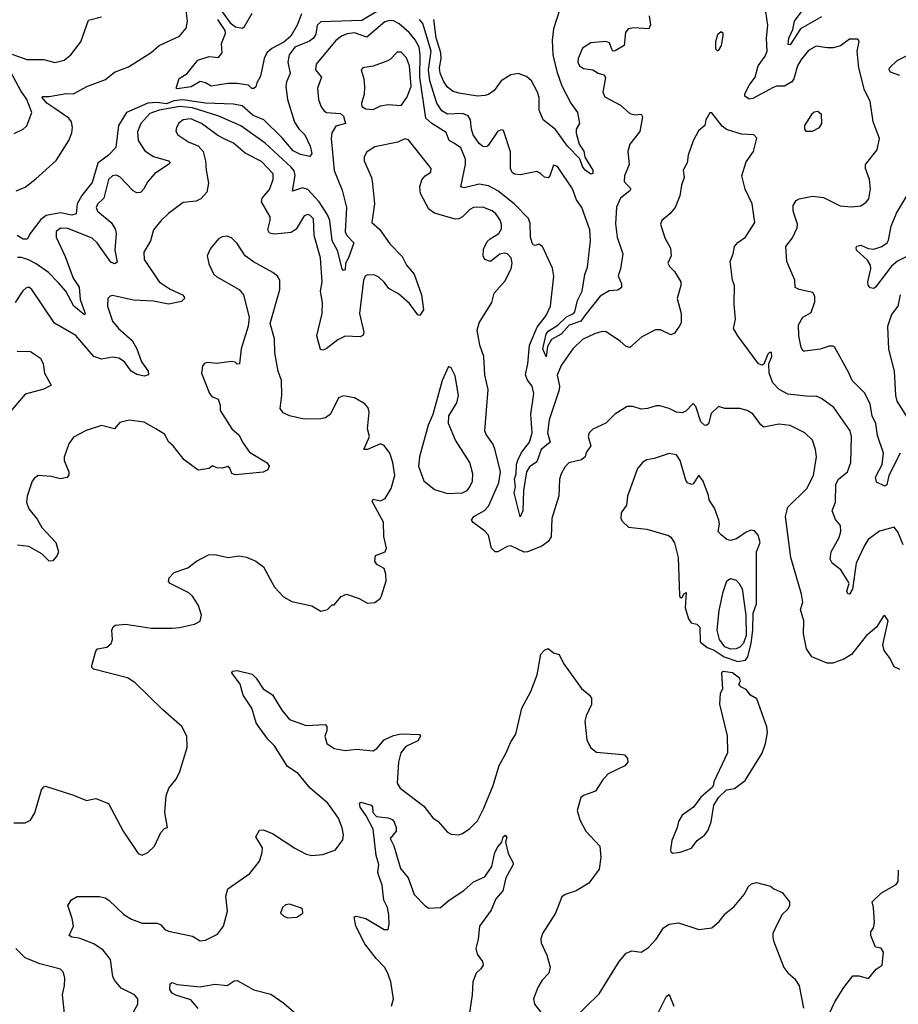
# Model space of a CAD drawing. Extents: x 2133461 to 2293071, y 753526 to 916327.
# Tile 420 of 459: x 2243176 to 2247897, y 903325 to 908613. Entities that reach past the tile are written whole.
import ezdxf

# ---------------------------------------------------------------- set-up
doc = ezdxf.new("R2010")
doc.units = 0

msp = doc.modelspace()

# ---------------------------------------------------------------- linework, layer by layer
at = {"layer": '0CON10XD'}
for points in [[(2243156.4, 907693.6), (2243205, 907714.4), (2243262, 907758), (2243372.2, 907857.8), (2243440.3, 907965), (2243456.3, 908005), (2243460.3, 908035), (2243455, 908064), (2243440.5, 908085), (2243359.9, 908139.9), (2243322.8, 908165), (2243296.9, 908195), (2243299.5, 908200.5), (2243335, 908200.7), (2243425, 908216.2), (2243465, 908215.6), (2243536, 908255), (2243637.7, 908292.3), (2243685, 908331.5), (2243760.5, 908359.5), (2243882.4, 908437.6), (2243925, 908474.4), (2244035, 908524.4), (2244071.2, 908568.8), (2244078.2, 908605), (2244064.7, 908705)], [(2245108, 908665), (2245015, 908608.8), (2244795, 908601.9), (2244775.3, 908584.7), (2244766.8, 908535), (2244755.2, 908514.8), (2244732.4, 908497.6), (2244655, 908465.7), (2244623.7, 908425), (2244616.7, 908385), (2244630, 908325), (2244610.5, 908279.5), (2244606.2, 908253.8), (2244614.7, 908185), (2244653.3, 908063.3), (2244676.6, 908026.6), (2244708.9, 907995), (2244737.4, 907935), (2244746.2, 907895), (2244735, 907878), (2244685, 907888.7), (2244645, 907908.6), (2244585, 907980.5), (2244488.6, 908075), (2244429.7, 908099.7), (2244370.7, 908150.7), (2244325, 908160.4), (2244175, 908165.6), (2244053.4, 908183.4), (2244005, 908177.8), (2243965, 908161.5), (2243915, 908168.3), (2243865, 908165.6), (2243749.5, 908115), (2243706.8, 908045), (2243692.9, 907927.1), (2243653.1, 907885), (2243596.5, 907843.5), (2243565, 907739.6), (2243510.1, 907669.9), (2243484.2, 907625), (2243479.7, 907570.3), (2243456, 907564), (2243395, 907575.2), (2243318.3, 907561.7), (2243290.5, 907539.5), (2243231.5, 907465), (2243216, 907434), (2243194.5, 907435), (2243163.4, 907453.4)], [(2244689.5, 908645), (2244666.5, 908583.5), (2244632.7, 908525), (2244595, 908493.3), (2244530.5, 908459.5), (2244503.5, 908435), (2244489.2, 908405), (2244470.5, 908309.5), (2244450, 908275), (2244445, 908252.5), (2244435, 908243.3), (2244424.2, 908244.2), (2244405, 908262.5), (2244345, 908270), (2244295, 908270), (2244205, 908256.2), (2244174, 908274), (2244145, 908281.2), (2244097.9, 908252.1), (2244022, 908242), (2244017.5, 908245), (2244033, 908297), (2244075.6, 908325), (2244133.9, 908396.1), (2244195, 908415.5), (2244245, 908410.8), (2244263.3, 908435), (2244260, 908485), (2244281.2, 908538.8), (2244280.8, 908555), (2244240.8, 908615)], [(2244264.2, 908655), (2244306.5, 908596.5), (2244335, 908575.3), (2244372.4, 908567.6), (2244383.6, 908576.4), (2244425, 908649.2)], [(2246558.1, 908635), (2246565.6, 908585), (2246556.4, 908563.6), (2246475, 908570.6), (2246445, 908564.5), (2246431.4, 908545), (2246424.5, 908475.5), (2246375, 908446.7), (2246365, 908444.4), (2246360.2, 908450.2), (2246345, 908488.9), (2246325, 908495.5), (2246245, 908488.5), (2246200.4, 908459.6), (2246176.4, 908405), (2246175.6, 908385), (2246184.4, 908365), (2246205, 908351.1), (2246255, 908343.5), (2246285, 908326.9), (2246315, 908317.5), (2246323.8, 908303.8), (2246309.1, 908225), (2246319.4, 908199.4), (2246405, 908154.5), (2246455, 908109.2), (2246482.6, 908102.6), (2246515.7, 908105.7), (2246522, 908092), (2246507.6, 908012.4), (2246454.7, 907945.3), (2246443.3, 907905), (2246450.6, 907835), (2246425.8, 907775), (2246423.1, 907745), (2246460, 907705), (2246455, 907693.6), (2246405, 907654.5), (2246382.8, 907607.2), (2246377.3, 907517.3), (2246386.9, 907445), (2246417.5, 907355), (2246404.2, 907275.8), (2246391.9, 907238.1), (2246408.9, 907195), (2246408.8, 907175), (2246389.5, 907160.5), (2246342.7, 907157.3), (2246295, 907128.2), (2246213.3, 907025), (2246191.2, 906995), (2246127.8, 906972.2), (2246085.3, 906924.7), (2246034.1, 906895.9), (2246011.7, 906858.2), (2246005, 906803.3), (2245986.1, 906845), (2246005.2, 906925), (2246015, 906940.5), (2246068.2, 906971.8), (2246113.4, 907016.6), (2246152.5, 907035), (2246159.5, 907045), (2246173.9, 907105), (2246197.7, 907155), (2246213.3, 907245), (2246226.2, 907285), (2246242.6, 907425), (2246239.8, 907485), (2246196.2, 907605), (2246167.1, 907645), (2246146.5, 907705), (2246065.5, 907825), (2246045, 907831.9), (2246025, 907775.6), (2246015, 907763.9), (2245995, 907768.4), (2245976.5, 907785), (2245955, 907798.1), (2245865, 907780), (2245835, 907783.1), (2245822.1, 907792.1), (2245813.5, 907815), (2245813, 907903), (2245775, 908018.8), (2245765, 908022), (2245745, 908014), (2245693.2, 907936.8), (2245685, 907930.8), (2245665, 907931.9), (2245645, 907948.5), (2245612.9, 907995), (2245602.8, 908025), (2245597.8, 908075), (2245585, 908097.9), (2245555, 908109.5), (2245475, 908106.4), (2245445, 908123.8), (2245417.8, 908165), (2245380.4, 908285), (2245373.1, 908345), (2245386.8, 908445), (2245342.2, 908592.2), (2245324.1, 908615)], [(2246076.9, 908665), (2246044.5, 908565), (2246037.4, 908502.6), (2246040, 908425), (2246061.6, 908335), (2246088.7, 908258.7), (2246136.7, 908165), (2246174, 908115), (2246183.3, 908055), (2246166.7, 908025), (2246166.7, 908003.3), (2246182.9, 907945), (2246207.7, 907907.7), (2246213.3, 907875), (2246256.1, 907805), (2246255, 907786.7), (2246245, 907783.1), (2246215, 907805.3), (2246199.2, 907825), (2246186.3, 907866.3), (2246119.4, 907935), (2246055, 908024.4), (2245989.4, 908075), (2245967.8, 908127.8), (2245966.4, 908196.4), (2245958.9, 908225), (2245925.8, 908285.8), (2245898.7, 908308.7), (2245855, 908324.2), (2245815, 908318.1), (2245762.7, 908285), (2245725, 908233.1), (2245695, 908212.5), (2245675, 908206.9), (2245635, 908202.5), (2245535, 908218), (2245505, 908228.2), (2245475, 908251.5), (2245453.4, 908283.4), (2245435.8, 908325.8), (2245431.8, 908355), (2245440.7, 908405), (2245439.3, 908435), (2245413.7, 908516.3), (2245401.7, 908615)], [(2247685.5, 908355), (2247676, 908445), (2247686.7, 908496.7), (2247678.8, 908508.8), (2247635, 908508.8), (2247586.2, 908473.8), (2247546.9, 908463.1), (2247515, 908462.1), (2247455, 908471.9), (2247415, 908447.8), (2247375, 908400), (2247354.7, 908365), (2247336.2, 908295), (2247325, 908280), (2247285, 908256.7), (2247245, 908256.1), (2247225, 908249.2), (2247115, 908190.9), (2247095, 908187.3), (2247072.1, 908202.1), (2247072.9, 908215), (2247096.9, 908263.1), (2247126.9, 908305), (2247143.3, 908365), (2247182.2, 908417.8), (2247191.5, 908445), (2247187.9, 908515), (2247196, 908584), (2247184.7, 908655.3)], [(2247485, 908628.5), (2247370.7, 908565), (2247315, 908479.2), (2247305, 908480), (2247309.4, 908515), (2247329.7, 908560.3), (2247338.8, 908605), (2247379.4, 908660.6)], [(2243115, 908435.5), (2243215, 908400.4), (2243305, 908399.4), (2243365, 908384.3), (2243415, 908395.6), (2243450, 908425), (2243504, 908495), (2243545, 908610), (2243615, 908628.1)], [(2247922.8, 905792.8), (2247895, 905862.9), (2247875, 905888.1), (2247795, 905865.6), (2247735, 905821.9), (2247712.9, 905785), (2247670.9, 905695), (2247650, 905555), (2247635, 905528), (2247625, 905528.8), (2247620.5, 905545), (2247632, 905585), (2247628, 905595), (2247588.1, 905658.1), (2247540.8, 905695), (2247530.6, 905715), (2247535.6, 905755), (2247578.7, 905831.3), (2247588.8, 905865), (2247587.1, 905897.1), (2247559.1, 905929.1), (2247541.4, 905975), (2247558.6, 906021.4), (2247561.7, 906118.3), (2247575.7, 906145), (2247624.3, 906185), (2247641.9, 906235), (2247645.5, 906375), (2247638.9, 906405), (2247550.2, 906530.2), (2247485, 906579.2), (2247455, 906592), (2247420.3, 906590.3), (2247302.9, 906602.9), (2247256.3, 906626.3), (2247222.7, 906662.7), (2247203.8, 906715), (2247201.2, 906765), (2247217.5, 906805), (2247216.1, 906826.1), (2247205, 906826.2), (2247195, 906816.2), (2247175, 906762.5), (2247165, 906758), (2247145, 906765.7), (2247035, 906916.2), (2247010.8, 906955), (2247021.4, 907005), (2247014.3, 907085), (2247017.5, 907185), (2247005.8, 907215), (2246993.8, 907315), (2247010, 907355), (2247016.7, 907395), (2247035, 907416.7), (2247075.5, 907444.5), (2247125.8, 907525), (2247111.9, 907625), (2247073.3, 907703.3), (2247055.8, 907775), (2247079.7, 907850.3), (2247118, 907905), (2247137, 907977), (2247120, 907995), (2247055, 907999.2), (2246973.2, 908023.2), (2246950.9, 908040.9), (2246895, 908112.5), (2246885, 908112.5), (2246863.3, 908075), (2246856.7, 908045), (2246822.7, 908017.3), (2246795, 907963.3), (2246768.1, 907885), (2246762.9, 907845), (2246741.2, 907805), (2246745.7, 907765), (2246731.4, 907725), (2246722.4, 907667.6), (2246697.5, 907605), (2246669.7, 907570.3), (2246626.2, 907535), (2246620, 907515), (2246642.3, 907442.3), (2246673, 907387), (2246676, 907345), (2246658.8, 907305), (2246667.7, 907287.7), (2246695, 907261.2), (2246728.6, 907205), (2246728.6, 907185), (2246709.4, 907115), (2246729.5, 907035), (2246730, 906985), (2246720, 906965), (2246695, 906930), (2246675, 906920), (2246618.3, 906948.3), (2246592.3, 906947.7), (2246519.3, 906910.7), (2246455, 906852.5), (2246435, 906857.5), (2246405, 906885.8), (2246326.9, 906936.9), (2246305, 906939.1), (2246265, 906925.9), (2246200, 906895), (2246147.9, 906845), (2246085, 906755.7), (2246063.4, 906703.4), (2246076, 906645), (2246074.5, 906625.5), (2246021.5, 906465), (2246011.4, 906395), (2246027.1, 906345), (2245977.8, 906305), (2245955, 906239.2), (2245915, 906211.1), (2245898.3, 906185), (2245882.7, 906085), (2245879.2, 905975), (2245865, 905942.7), (2245832.8, 906072.8), (2245840.3, 906105), (2245834.9, 906145), (2245844, 906175), (2245845.1, 906225), (2245852.1, 906247.9), (2245871.8, 906288.2), (2245915.2, 906345), (2245929.7, 906395), (2245922.9, 906495), (2245939, 906605), (2245929.1, 906645), (2245905, 906677.5), (2245893.6, 906705), (2245906.1, 906765), (2245915.4, 906865), (2245957.3, 906962.7), (2246005.5, 907025), (2246027.8, 907075), (2246045.7, 907235), (2246038.3, 907278.3), (2245985, 907396), (2245965, 907408.6), (2245945, 907401.4), (2245935, 907404.3), (2245929.1, 907415), (2245920.9, 907445), (2245918.3, 907518.3), (2245909.2, 907545), (2245832.3, 907625), (2245745, 907694.2), (2245695, 907721.9), (2245645, 907729.5), (2245565, 907710.8), (2245546, 907715), (2245570.7, 907835), (2245570.7, 907865), (2245546.9, 907925), (2245512.2, 907947.8), (2245484.2, 907964.2), (2245467.7, 908007.7), (2245390, 908055), (2245358.4, 908085), (2245326.9, 908305), (2245327.9, 908425), (2245321.9, 908465), (2245300.8, 908505), (2245269.3, 908545), (2245215, 908591.6), (2245185, 908607.6), (2245165, 908609.7), (2245138.5, 908601.5), (2245040.8, 908519.1), (2244975, 908542.4), (2244935, 908538.1), (2244905, 908525.4), (2244875, 908501.5), (2244768.9, 908375), (2244765.4, 908345), (2244796.9, 908305), (2244775.4, 908245), (2244781.8, 908185), (2244795.5, 908145), (2244809.4, 908125), (2244825.3, 908115.3), (2244900.3, 908110.3)], [(2246925, 908446.7), (2246935, 908453.3), (2246946.2, 908475), (2246956.4, 908526.4), (2246955, 908540), (2246945, 908547.5), (2246925, 908532.5), (2246914.5, 908494.5), (2246915, 908457.5), (2246925, 908446.7)], [(2245075, 908131.9), (2245115, 908150), (2245155, 908157.5), (2245225, 908153.3), (2245256.9, 908195), (2245279.2, 908255), (2245270.2, 908365), (2245255, 908408.9), (2245225, 908438.5), (2245205, 908439.4), (2245168.3, 908401.7), (2245148.7, 908391.3), (2245075, 908364.3), (2245020, 908355), (2245010, 908345), (2245025.8, 908295), (2245028, 908255), (2245027.7, 908212.3), (2245012.9, 908165), (2245015, 908147.5), (2245035, 908134.4), (2245075, 908131.9)], [(2247904.2, 908314.2), (2247855, 908331.5), (2247847.3, 908345), (2247849.1, 908355), (2247891.1, 908395), (2248013.1, 908455)], [(2243147, 908003), (2243194.4, 908025.6), (2243215, 908043.8), (2243241.4, 908115), (2243214.7, 908185), (2243180, 908235), (2243116.8, 908355)], [(2247907.3, 906285), (2247846.7, 906165), (2247834.3, 906115.7), (2247825, 906108), (2247780, 906130), (2247775, 906156.7), (2247809.6, 906225), (2247817.1, 906285), (2247785, 906380), (2247775.3, 906445), (2247756.5, 906486.5), (2247745, 906548), (2247716.6, 906606.6), (2247649.2, 906675), (2247630.1, 906720.1), (2247555, 906852.9), (2247545, 906859.4), (2247525, 906860), (2247476.4, 906843.6), (2247395, 906832.5), (2247385, 906832.5), (2247375, 906852.5), (2247361.8, 906915), (2247360, 906975), (2247384.6, 907015.4), (2247429.1, 907040.9), (2247447.5, 907097.5), (2247448.6, 907128.6), (2247437.3, 907147.3), (2247365, 907164.2), (2247343.3, 907175), (2247341.2, 907215), (2247297.1, 907315), (2247292.9, 907395), (2247328.3, 907441.7), (2247352.9, 907495), (2247355.8, 907515), (2247332.5, 907585), (2247331.2, 907615), (2247348.3, 907641.7), (2247365, 907652), (2247435, 907665.6), (2247495, 907658.6), (2247585, 907614.4), (2247645, 907608.6), (2247695, 907614.2), (2247725, 907634), (2247737.9, 907652.1), (2247748, 907705), (2247742.5, 907755), (2247721.4, 907815), (2247721.4, 907835), (2247782.5, 907915), (2247795.8, 907975), (2247761.9, 908065), (2247745.6, 908175), (2247715.6, 908235), (2247685.5, 908355)], [(2244900.3, 908110.3), (2244915.4, 908095.4), (2244926.4, 908055), (2244875, 908040.8), (2244854.1, 908005), (2244850, 907975), (2244865, 907803.8), (2244908.3, 907698.3), (2244931.9, 907605), (2244924.8, 907474.8), (2244933.4, 907453.4), (2244972, 907415), (2244943.3, 907335), (2244926.4, 907305), (2244925, 907270), (2244915, 907265.8), (2244908.1, 907275), (2244883.2, 907373.2), (2244854.8, 907425), (2244842.1, 907535), (2244830.3, 907565), (2244784.9, 907634.9), (2244725, 907701.6), (2244695, 907710.9), (2244642.7, 907692.7), (2244656.9, 907776.9), (2244651.1, 907801.1), (2244635, 907821.7), (2244495, 907950), (2244365, 908044), (2244245.2, 908095.2), (2244105, 908140.6), (2244036.3, 908146.3), (2243925, 908127.2), (2243875, 908109.2), (2243826.2, 908055), (2243809.2, 908010.8), (2243813.2, 907965), (2243848.5, 907908.5), (2243895, 907878.9), (2243976, 907855), (2243983.8, 907845), (2243976.2, 907835), (2243902.6, 907787.4), (2243865.3, 907744.7), (2243843.6, 907705), (2243825, 907684.5), (2243805, 907683.8), (2243785.6, 907695), (2243715, 907770), (2243695, 907777.7), (2243675, 907774.5), (2243653.8, 907755), (2243627.5, 907655), (2243595, 907622.5), (2243586.9, 907605), (2243593.5, 907585), (2243666.7, 907525), (2243689.6, 907489.6), (2243695.3, 907465), (2243688.1, 907375), (2243699.3, 907310.7), (2243685, 907302.5), (2243665, 907310.9), (2243591.8, 907415), (2243565, 907439.4), (2243435, 907491.4), (2243395, 907493.1), (2243371.2, 907475), (2243372.2, 907445), (2243420.8, 907340.8), (2243463.8, 907225), (2243496, 907176), (2243501.1, 907111.1), (2243527.5, 907035), (2243525, 907028.8), (2243515, 907034.5), (2243467.5, 907075), (2243423.7, 907155), (2243385, 907200.3), (2243330, 907255), (2243265, 907301.3), (2243223.8, 907323.8), (2243185, 907335.4), (2243165, 907335.4)], [(2247435, 908013.8), (2247473.3, 908035), (2247486.2, 908055), (2247483.9, 908103.9), (2247465, 908120), (2247445, 908116.2), (2247430, 908105), (2247393.3, 908045), (2247392.5, 908025), (2247400, 908015), (2247435, 908013.8)], [(2245675, 905865.6), (2245612.4, 905912.4), (2245604.5, 905925), (2245616.5, 905945), (2245673.2, 905976.8), (2245695, 906001.1), (2245749.6, 906125), (2245759.2, 906185), (2245729.2, 906309.2), (2245718.1, 906335), (2245681.9, 906385), (2245675.6, 906405), (2245693.4, 906626.6), (2245675.6, 906705), (2245669.5, 906805), (2245648.9, 906865), (2245634.3, 906945), (2245644.4, 906985), (2245713.1, 907095), (2245726.2, 907143.8), (2245781.9, 907208.1), (2245816.2, 907275), (2245822.1, 907305), (2245817.3, 907335), (2245797.1, 907355), (2245779.8, 907359.8), (2245755, 907354.5), (2245705, 907314.4), (2245675.8, 907325), (2245666.5, 907345), (2245668.7, 907381.3), (2245688.6, 907421.4), (2245703.3, 907436.7), (2245750.6, 907465), (2245765, 907490), (2245765.3, 907515), (2245755, 907540), (2245735, 907570.5), (2245715, 907586.2), (2245665, 907606.2), (2245615, 907604.5), (2245595, 907594.4), (2245555.8, 907555), (2245535, 907544.5), (2245515, 907542.7), (2245404.7, 907574.7), (2245374.4, 907595), (2245330.1, 907680.1), (2245325.3, 907715), (2245336.6, 907753.4), (2245355, 907774.4), (2245386, 907795), (2245387.5, 907815), (2245265, 907968), (2245245, 907973.3), (2245207.5, 907955), (2245085, 907930), (2245038.9, 907901.1), (2245026.7, 907875), (2245027.5, 907855), (2245066.4, 907765), (2245072.1, 907732.1), (2245081.8, 907625), (2245067.5, 907525), (2245109.2, 907489.1), (2245165, 907409.5), (2245231.3, 907341.3), (2245253.8, 907295), (2245295, 907247.1), (2245335.3, 907135), (2245345.5, 907055), (2245325.8, 907024.2), (2245315, 907028.8), (2245269.7, 907089.7), (2245211.1, 907141.1), (2245159.1, 907169.1), (2245134.1, 907204.1), (2245105, 907230.9), (2245085, 907240.8), (2245045, 907242.5), (2245032.2, 907235), (2245024, 907215), (2245002.3, 907035), (2245024.3, 906935.7), (2245021.1, 906918.9), (2245005, 906910), (2244925, 906913.1), (2244885, 906893.5), (2244822, 906845), (2244805, 906837.5), (2244791.9, 906841.9), (2244771.9, 906915), (2244800.9, 907035), (2244803.4, 907095), (2244792.5, 907155), (2244801.3, 907205), (2244792.8, 907335), (2244758.2, 907455), (2244755, 907543.8), (2244735, 907564.3), (2244725, 907566.9), (2244705, 907559.2), (2244661.2, 907488.8), (2244635, 907469.5), (2244545, 907462), (2244517.6, 907467.6), (2244510, 907485), (2244522.7, 907535), (2244521.5, 907555), (2244475.4, 907635.4), (2244479.2, 907655), (2244517.9, 907702.1), (2244537.8, 907755), (2244537.1, 907785), (2244475, 907851.2), (2244386.7, 907896.7), (2244325, 907950.6), (2244273.9, 907973.9), (2244240.9, 907990.9), (2244153.6, 908055), (2244095, 908080.6), (2244053.7, 908076.4), (2244031.9, 908058.1), (2244018.6, 908035), (2244014.2, 908015), (2244026.2, 907995), (2244085.4, 907955.4), (2244135.3, 907935.3), (2244162.5, 907905), (2244175.3, 907855.3), (2244177.5, 907805), (2244190.4, 907735), (2244182.3, 907687.7), (2244148.7, 907651.3), (2244125, 907638.5), (2244055, 907631.4), (2243975, 907572), (2243935, 907532.9), (2243894.4, 907485), (2243878.9, 907425), (2243842.2, 907365), (2243844.4, 907325), (2243924.6, 907205), (2243985, 907165.3), (2244051.2, 907135), (2244060, 907125), (2244062, 907115), (2244045, 907099.2), (2243975, 907085.4), (2243895, 907101.2), (2243787.5, 907107.5), (2243675, 907131.2), (2243661.7, 907128.3), (2243650, 907115), (2243648.6, 907075), (2243675.6, 906995), (2243707.8, 906955), (2243780.8, 906890.7), (2243805.4, 906845), (2243830.9, 906775), (2243866.2, 906725), (2243867.5, 906705), (2243845, 906698.6), (2243805, 906708.2), (2243775.5, 906725), (2243738.5, 906775), (2243709.2, 906795), (2243675, 906800), (2243615, 906789.4), (2243573.7, 906803.7), (2243477.5, 906917.5), (2243363.8, 906983.8), (2243242, 907165), (2243225, 907177.5), (2243208.3, 907171.7), (2243192.1, 907157.9), (2243152, 907095)], [(2247950, 907345), (2247893, 907317), (2247860.1, 907289.9), (2247775, 907176), (2247765, 907168.8), (2247745, 907173.8), (2247735, 907187.5), (2247732.5, 907205), (2247749.5, 907275), (2247748.2, 907295), (2247731, 907321), (2247672.7, 907375), (2247669.7, 907390.3), (2247673.4, 907396.6), (2247695, 907402.2), (2247735, 907384.6), (2247765, 907380), (2247808.8, 907395), (2247836.9, 907415), (2247845, 907430), (2247859.2, 907505), (2247886.6, 907575), (2247984.7, 907735)], [(2243145, 904298.8), (2243205, 904300), (2243235, 904313.3), (2243256.6, 904353.4), (2243293.2, 904476.8), (2243305, 904493.3), (2243315, 904496), (2243465, 904448.6), (2243535, 904420), (2243585, 904430), (2243654.1, 904404.1), (2243732, 904255), (2243813.3, 904135), (2243835, 904126.7), (2243865, 904140), (2243900, 904175), (2243935, 904247.5), (2243955, 904270), (2243970, 904275), (2243956.7, 904355), (2243963.8, 904445), (2243976.7, 904485), (2244016.7, 904535), (2244036.2, 904575), (2244075.9, 904704.1), (2244073.8, 904765), (2244047.7, 904817.7), (2243945, 904905.7), (2243795, 905052.5), (2243755, 905078.6), (2243572.5, 905125), (2243564.1, 905134.1), (2243564, 905145), (2243585, 905222.5), (2243593.8, 905235), (2243645, 905242.5), (2243667.4, 905262.6), (2243674.3, 905285), (2243671.4, 905335), (2243678.1, 905351.9), (2243689.4, 905360.6), (2243745, 905366.7), (2243884.2, 905345.8), (2243995, 905346), (2244035, 905348.8), (2244115, 905367.5), (2244146.4, 905383.6), (2244153.3, 905415), (2244137.7, 905467.7), (2244105, 905516.7), (2244085.6, 905535.6), (2243983.8, 905585), (2243976.2, 905595), (2243980, 905615), (2244006.7, 905645), (2244080.3, 905669.7), (2244125.6, 905704.4), (2244190.9, 905739.1), (2244225, 905740), (2244296.1, 905723.9), (2244355, 905733.8), (2244395, 905726), (2244444.2, 905704.2), (2244486.2, 905675), (2244545.9, 905565.9), (2244592.7, 905512.7), (2244637.7, 905487.7), (2244745.9, 905465.9), (2244795, 905436.7), (2244830, 905445), (2244855, 905470), (2244865, 905470), (2244904.2, 905515.8), (2244931.7, 905528.3), (2245000, 905505), (2245045, 905478.8), (2245085, 905482.5), (2245112.5, 905505), (2245120.7, 905519.3), (2245145, 905600), (2245143.8, 905635), (2245133.8, 905665), (2245095, 905686.7), (2245083.8, 905705), (2245087.5, 905735), (2245140, 905755), (2245147.5, 905775), (2245133, 905837), (2245130, 905915), (2245070, 906025), (2245075, 906038), (2245115, 906030), (2245139.1, 906040.9), (2245172, 906095), (2245191.4, 906165), (2245180.8, 906235), (2245164.2, 906285), (2245135, 906326.2), (2245115, 906335.6), (2245045, 906304.6), (2245024.5, 906304.5), (2245055.8, 906375), (2245044, 906415), (2245054.2, 906505), (2245048.3, 906528.3), (2245030.3, 906550.3), (2244975, 906582), (2244915, 906593.8), (2244888.3, 906581.7), (2244845.8, 906495), (2244820, 906475), (2244795, 906469.1), (2244705, 906468.1), (2244626.5, 906486.5), (2244592, 906502), (2244575.7, 906525), (2244584.1, 906595.9), (2244582, 906675), (2244564.2, 906725), (2244546.1, 906823.9), (2244545, 906900), (2244522.5, 906982.5), (2244574.2, 907165), (2244574, 907215), (2244562, 907235), (2244536.3, 907256.3), (2244432.2, 907312.2), (2244387.5, 907345), (2244345, 907411.2), (2244315, 907442), (2244290.5, 907450.5), (2244263.2, 907446.8), (2244244.5, 907435.5), (2244202, 907385), (2244183.8, 907345), (2244192.7, 907302.7), (2244218.3, 907248.3), (2244235, 907232), (2244354.5, 907164.5), (2244378, 907135), (2244408.8, 907015), (2244402.9, 906967.1), (2244365.8, 906845), (2244357.5, 906765), (2244345, 906762.5), (2244333.6, 906773.6), (2244315, 906778), (2244235, 906766.2), (2244187, 906773), (2244171.2, 906768.8), (2244157.5, 906755), (2244153.8, 906715), (2244196.7, 906605), (2244209.3, 906589.3), (2244242.5, 906575), (2244253, 906543), (2244253.3, 906515), (2244315.7, 906415), (2244355, 906382), (2244373.4, 906343.4), (2244411.3, 906291.3), (2244505, 906233.3), (2244516, 906215), (2244510, 906195), (2244485, 906182.9), (2244335, 906169.2), (2244315.8, 906175.8), (2244305.8, 906205), (2244295, 906213.8), (2244265, 906203.8), (2244235, 906206.2), (2244212.5, 906217.5), (2244195, 906203.3), (2244135, 906194), (2244059.1, 906249.1), (2244000, 906325), (2243977.5, 906345), (2243955, 906387.5), (2243906.7, 906415), (2243845, 906450.8), (2243765, 906462.5), (2243715, 906450), (2243685, 906416), (2243615, 906434.2), (2243533.4, 906406.6), (2243465, 906371.2), (2243440, 906335), (2243415.9, 906264.1), (2243415.8, 906245), (2243440.8, 906185), (2243440.5, 906169.5), (2243431.2, 906155), (2243395, 906147.1), (2243345, 906160), (2243275, 906166), (2243255, 906150), (2243244, 906135), (2243215.8, 906055), (2243212.1, 906022.1), (2243225, 905986.7), (2243270.7, 905930.7), (2243295.7, 905885), (2243371.1, 905805), (2243384.2, 905755), (2243378, 905735), (2243355, 905706.2), (2243335, 905704.2), (2243294.2, 905745), (2243225, 905783.8), (2243165, 905790.4)], [(2247906.9, 907135), (2247894, 907075), (2247859.7, 907030.3), (2247839.6, 906965), (2247843.8, 906843.8), (2247874.2, 906725), (2247882.1, 906595), (2247889.3, 906565), (2247952.6, 906462.6)], [(2243163, 906833), (2243235, 906831.9), (2243287.5, 906795), (2243302.9, 906765), (2243308.6, 906715), (2243345, 906650), (2243305, 906629.5), (2243205, 906602.5), (2243113.8, 906495)], [(2245475, 906069.2), (2245555, 906071.9), (2245580, 906085), (2245595, 906104), (2245608.2, 906135), (2245610.3, 906175), (2245595, 906234.2), (2245518.5, 906355), (2245480.5, 906445), (2245482.1, 906485), (2245525.4, 906555), (2245533.3, 906595), (2245515, 906700), (2245495, 906743.3), (2245479.3, 906750.7), (2245445.6, 906675), (2245396.3, 906493.7), (2245370.9, 906435), (2245324.4, 906265), (2245318.6, 906215), (2245346.8, 906136.8), (2245405, 906089.2), (2245475, 906069.2)], [(2247905, 905123.3), (2247875, 905137.5), (2247852.3, 905182.3), (2247821.2, 905225), (2247814, 905255), (2247842.5, 905385), (2247825, 905412.5), (2247815, 905407.5), (2247779.1, 905350.9), (2247725, 905303.8), (2247646.2, 905203.8), (2247605, 905178.1), (2247545, 905157.5), (2247515, 905158), (2247431.5, 905191.5), (2247403.6, 905233.6), (2247387.5, 905315), (2247390, 905385), (2247372, 905445), (2247384.3, 905485), (2247377.1, 905527.1), (2247319.1, 905725), (2247290, 905945), (2247303.1, 905995), (2247405.3, 906094.7), (2247440.3, 906165), (2247457.2, 906265), (2247452.5, 906305), (2247436.4, 906355), (2247395, 906393.8), (2247315, 906433.3), (2247255, 906441.2), (2247175, 906425.4), (2247157.5, 906437.5), (2247115, 906497.1), (2247085, 906514.4), (2247045, 906524.4), (2246965, 906524.2), (2246930, 906535), (2246891.9, 906498.1), (2246877.9, 906442.1), (2246865.7, 906434.3), (2246855, 906436), (2246835, 906453.8), (2246808.9, 906535), (2246795, 906551.2), (2246755, 906510), (2246735, 906501.4), (2246705, 906505.6), (2246665, 906525.7), (2246615, 906539.2), (2246595, 906540), (2246550, 906525), (2246515, 906521.2), (2246470, 906535), (2246440, 906535), (2246373.3, 906495), (2246325, 906446.2), (2246255, 906413.8), (2246236.7, 906395), (2246231.2, 906375), (2246244, 906325), (2246220.5, 906289.5), (2246213.8, 906265), (2246195, 906248.6), (2246126.4, 906233.6), (2246105, 906210), (2246085, 906174), (2246076.9, 906145), (2246073.5, 906056.5), (2246035.8, 905935), (2246031.9, 905835), (2246015, 905810), (2245981.2, 905785), (2245905.4, 905754.6), (2245886.6, 905753.4), (2245815, 905788), (2245796.1, 905783.9), (2245745, 905756), (2245730, 905755), (2245710.8, 905775), (2245694.4, 905845), (2245675, 905865.6)], [(2247035, 905166.6), (2247075, 905173.1), (2247088.6, 905191.4), (2247106.5, 905265), (2247115.5, 905334.5), (2247117.8, 905425), (2247134.6, 905475), (2247134.3, 905755), (2247153.9, 905806.1), (2247143.1, 905845), (2247125, 905867.1), (2247105, 905871.4), (2247079.2, 905860.8), (2247027.5, 905825), (2246995, 905816), (2246975, 905821.2), (2246945, 905846), (2246929.2, 905865), (2246935.6, 905905), (2246931.9, 905925), (2246909.1, 905989.1), (2246880, 906035), (2246877.3, 906057.3), (2246848.6, 906135), (2246825, 906166.2), (2246795, 906120), (2246785, 906116.2), (2246765, 906126.2), (2246755, 906140), (2246724.5, 906245), (2246705, 906276), (2246665, 906284), (2246585, 906255.7), (2246545, 906248.6), (2246523.6, 906236.4), (2246495, 906203.3), (2246442, 906055), (2246436, 906005), (2246408, 905965), (2246406.2, 905935), (2246415, 905917.5), (2246447.7, 905887.7), (2246545, 905877.5), (2246662.3, 905842.3), (2246675, 905833.8), (2246695, 905803.3), (2246714.4, 905725), (2246720.7, 905520.7), (2246725, 905510), (2246735, 905510), (2246745, 905530), (2246757, 905537), (2246752.5, 905455), (2246768.8, 905395), (2246783.9, 905373.9), (2246815, 905367.5), (2246830.7, 905350.7), (2246832.2, 905272.2), (2246870.5, 905240.5), (2246906.6, 905226.6), (2246961.8, 905191.8), (2247035, 905166.6)], [(2246995, 905232.7), (2246965, 905245.8), (2246935.8, 905285), (2246924.4, 905335), (2246935, 905440), (2246955, 905540), (2246975, 905600), (2246995, 905612.5), (2247025, 905602.5), (2247042.5, 905585), (2247057.3, 905557.3), (2247077.5, 905415), (2247079.2, 905305), (2247065, 905264), (2247046, 905244), (2247025, 905234.4), (2246995, 905232.7)], [(2243737.8, 903195), (2243810, 903325), (2243810.6, 903355), (2243792.5, 903375), (2243721.8, 903411.8), (2243685.8, 903455), (2243677.1, 903475), (2243663.9, 903565), (2243625.4, 903615), (2243575, 903648.8), (2243495, 903679.2), (2243455.5, 903685.5), (2243441.2, 903695), (2243465.6, 903745), (2243458.8, 903785), (2243434.7, 903855), (2243455, 903885.3), (2243485, 903904.5), (2243605, 903904.4), (2243635, 903897.5), (2243655.6, 903885), (2243735, 903808.1), (2243777.7, 903782.3), (2243835, 903760.9), (2243915, 903760.8), (2243935, 903752.5), (2243956.6, 903726.6), (2243975, 903717.8), (2244105, 903691.4), (2244145.8, 903665.8), (2244175, 903669.2), (2244238.3, 903701.7), (2244270.6, 903745), (2244292.5, 903825), (2244284.4, 903905), (2244294.3, 903945), (2244412.7, 904027.3), (2244465, 904093.3), (2244479.7, 904140.3), (2244480, 904165), (2244444, 904225), (2244465, 904260), (2244485, 904261.2), (2244535, 904242.5), (2244653.6, 904163.6), (2244715, 904130.8), (2244745.7, 904124.3), (2244805, 904129.2), (2244873.3, 904155), (2244912.3, 904207.7), (2244915.7, 904235), (2244908, 904272), (2244889.5, 904325), (2244832.5, 904405), (2244736.5, 904485), (2244672.1, 904565), (2244615, 904602.2), (2244545, 904714), (2244508.9, 904748.9), (2244460.5, 904815), (2244447.1, 904837.1), (2244423.8, 904915), (2244376.9, 904985), (2244361.5, 905045), (2244316.7, 905105), (2244320, 905115), (2244345, 905117.1), (2244425, 905098.8), (2244447.4, 905077.4), (2244485, 905019.2), (2244535, 904987.5), (2244584.2, 904904.2), (2244625, 904854.3), (2244715, 904821.5), (2244817.5, 904827.5), (2244826.4, 904816.4), (2244827.1, 904792.9), (2244815.8, 904764.2), (2244826.2, 904725), (2244865, 904699.2), (2244925, 904688.6), (2244985, 904694.5), (2245075, 904687.1), (2245095, 904699.2), (2245135, 904745.6), (2245185, 904769.1), (2245225, 904777.3), (2245323.9, 904773.9), (2245330, 904765), (2245315, 904740), (2245250, 904710), (2245223.8, 904676.2), (2245210.8, 904625), (2245205, 904513.3), (2245221.2, 904485), (2245348.3, 904388.3), (2245395, 904326.2), (2245425, 904306.2), (2245475, 904250), (2245495, 904238.8), (2245535, 904236), (2245555, 904242), (2245595, 904269.2), (2245635, 904311.2), (2245668.1, 904375), (2245719.5, 904500.5), (2245745.4, 904584.6), (2245751.9, 904608.1), (2245790, 904675), (2245815, 904733.8), (2245841.8, 904775), (2245874.4, 904915), (2245921.9, 905005), (2245957.1, 905095), (2245976.2, 905205), (2245995, 905227.5), (2246015, 905236.7), (2246045, 905212.5), (2246075, 905203.3), (2246097.1, 905155), (2246195, 905022), (2246236.6, 904986.6), (2246248.7, 904968.7), (2246247.8, 904935), (2246219.5, 904875), (2246212.5, 904845), (2246223.3, 904745), (2246242.9, 904705), (2246275, 904679.4), (2246415, 904666.9), (2246425, 904664), (2246441.2, 904645), (2246443.3, 904625), (2246426.7, 904605), (2246337.6, 904562.4), (2246308.3, 904528.3), (2246270.3, 904469.7), (2246205, 904446), (2246191.2, 904435), (2246172, 904365), (2246186.2, 904315), (2246217.5, 904255), (2246293.3, 904175), (2246298, 904115), (2246288.7, 904051.3), (2246234.4, 903975.6), (2246166.3, 903933.7), (2246106.7, 903915), (2246088.5, 903901.5), (2246054.4, 903815), (2245985.8, 903705), (2245975.8, 903675), (2245978, 903655), (2246008.8, 903588.8), (2246025.8, 903524.2), (2246018.3, 903491.7), (2245984, 903455), (2245959.2, 903415), (2245936.2, 903355), (2245942, 903325), (2245995, 903256.7)], [(2246685, 904137.5), (2246725, 904142.5), (2246785, 904163.3), (2246816.1, 904203.9), (2246855.8, 904234.2), (2246872.7, 904257.3), (2246892, 904305), (2246906.2, 904395), (2246933, 904437), (2246973, 904477), (2247015.9, 904484.1), (2247073.9, 904526.1), (2247166.1, 904673.9), (2247182.5, 904725), (2247193.3, 904785), (2247190, 904815), (2247136.4, 904966.4), (2247103.3, 904985), (2247078.8, 905015), (2247050.7, 905030.7), (2247040, 905045), (2247049.3, 905060.7), (2247046.2, 905075), (2247006.2, 905105), (2246955, 905112.5), (2246947.5, 905105), (2246953, 905017), (2246940, 904995), (2246936.4, 904936.4), (2246977.7, 904767.7), (2246978.6, 904675), (2246905, 904520), (2246903, 904503), (2246899.3, 904490.7), (2246835, 904436.7), (2246795.7, 904384.3), (2246735, 904340), (2246715, 904307.5), (2246708.8, 904275), (2246680, 904205), (2246672.5, 904155), (2246673.9, 904143.9), (2246685, 904137.5)], [(2245174.2, 903315), (2245184.4, 903355), (2245169.5, 903445), (2245153.1, 903495), (2245135.6, 903525), (2245091.2, 903571.2), (2245030.4, 903650.4), (2244982.9, 903745), (2244974, 903795), (2244985, 903798), (2245035, 903785.4), (2245135, 903726.2), (2245155, 903727.5), (2245160.8, 903755), (2245160, 903805), (2245152.3, 903845), (2245131.9, 903885), (2245123.1, 903965), (2245105.4, 904015), (2245101, 904035), (2245106.5, 904075), (2245091, 904125), (2245075.3, 904265), (2245037.2, 904337.2), (2245005, 904382.9), (2245001.8, 904405), (2245008.7, 904411.3), (2245064.7, 904394.7), (2245072.5, 904385), (2245073.8, 904355), (2245092.9, 904332.9), (2245156, 904326), (2245177.3, 904317.3), (2245188.8, 904305), (2245199.2, 904275), (2245198.2, 904255), (2245166.7, 904215), (2245186.3, 904176.3), (2245222.6, 904055), (2245263.8, 904003.8), (2245295.3, 903915.3), (2245354.5, 903854.5), (2245375, 903841.2), (2245436.2, 903845), (2245482.9, 903885), (2245563.1, 903936.9), (2245615, 903982.5), (2245675, 904010), (2245712.5, 904065), (2245729.7, 904140.3), (2245745, 904170), (2245767.5, 904195), (2245773.8, 904225), (2245785, 904232.5), (2245793, 904223), (2245786.7, 904195), (2245800.8, 904135), (2245827.5, 904085), (2245827.5, 904075), (2245788.2, 904005), (2245772.2, 903935), (2245735, 903891.4), (2245709.2, 903830.8), (2245646.7, 903745), (2245640, 903675), (2245626.7, 903625), (2245633.5, 903593.5), (2245662.5, 903555), (2245665.7, 903535), (2245654.5, 903515.5), (2245627.9, 903492.1), (2245610, 903445), (2245607.3, 903375), (2245588.8, 903255)], [(2247513.6, 903246.4), (2247555, 903337.5), (2247603.3, 903415), (2247652.5, 903477.5), (2247685, 903477.5), (2247736.4, 903463.6), (2247777, 903513), (2247810, 903535), (2247817.5, 903605), (2247805, 903626.7), (2247775, 903632.5), (2247748.8, 903695), (2247750, 903715), (2247763.8, 903735), (2247768.8, 903765), (2247764, 903845), (2247756.7, 903875), (2247805.9, 903924.1), (2247885, 903967.5), (2247896.2, 903985), (2247897.5, 904045)], [(2246142.9, 903237.1), (2246289.8, 903380.2), (2246396.9, 903555), (2246435, 903600), (2246465, 903611.2), (2246515, 903604), (2246555, 903629.2), (2246595, 903674), (2246635.8, 903735), (2246665, 903755.7), (2246715, 903762.5), (2246825, 903727.3), (2246895, 903736.2), (2246935, 903770), (2246970, 903815), (2247015, 903850.8), (2247068, 903915), (2247092.1, 903957.9), (2247108.3, 903971.7), (2247135, 903979.2), (2247209.5, 903959.5), (2247227.5, 903945), (2247273.3, 903925), (2247312.5, 903875), (2247312.5, 903855), (2247302.5, 903835), (2247272.7, 903807.3), (2247240, 903745), (2247222.5, 903705), (2247223.3, 903685), (2247226.2, 903665), (2247282.3, 903522.3), (2247303, 903493), (2247341.7, 903461.7), (2247363.6, 903423.6), (2247386.7, 903305)], [(2244615, 903790), (2244665, 903793.3), (2244696.7, 903815), (2244696.2, 903835), (2244685, 903843.3), (2244625, 903863.3), (2244605, 903860), (2244587.5, 903845), (2244577.5, 903815), (2244595, 903797.5), (2244615, 903790)], [(2243417.1, 903275), (2243406.2, 903375), (2243416.7, 903426.7), (2243418.8, 903465), (2243412, 903495), (2243395, 903513.8), (2243285, 903542.9), (2243206, 903575), (2243155, 903624.2)], [(2244135, 903301.8), (2244095, 903348.9), (2244015, 903373.5), (2243996, 903385), (2243982.5, 903405), (2243983.8, 903435), (2243995, 903442.5), (2244021.7, 903431.7), (2244145, 903419.4), (2244225, 903432.7), (2244290, 903425), (2244329.3, 903450.7), (2244345, 903453.3), (2244433.4, 903403.4), (2244525, 903378.5), (2244595, 903331.8), (2244675, 903262.7)], [(2246598.1, 903261.9), (2246651.7, 903368.3), (2246665, 903377.5), (2246691.2, 903315)]]:
    msp.add_lwpolyline(points, dxfattribs=at)

doc.saveas('drawing.dxf')
